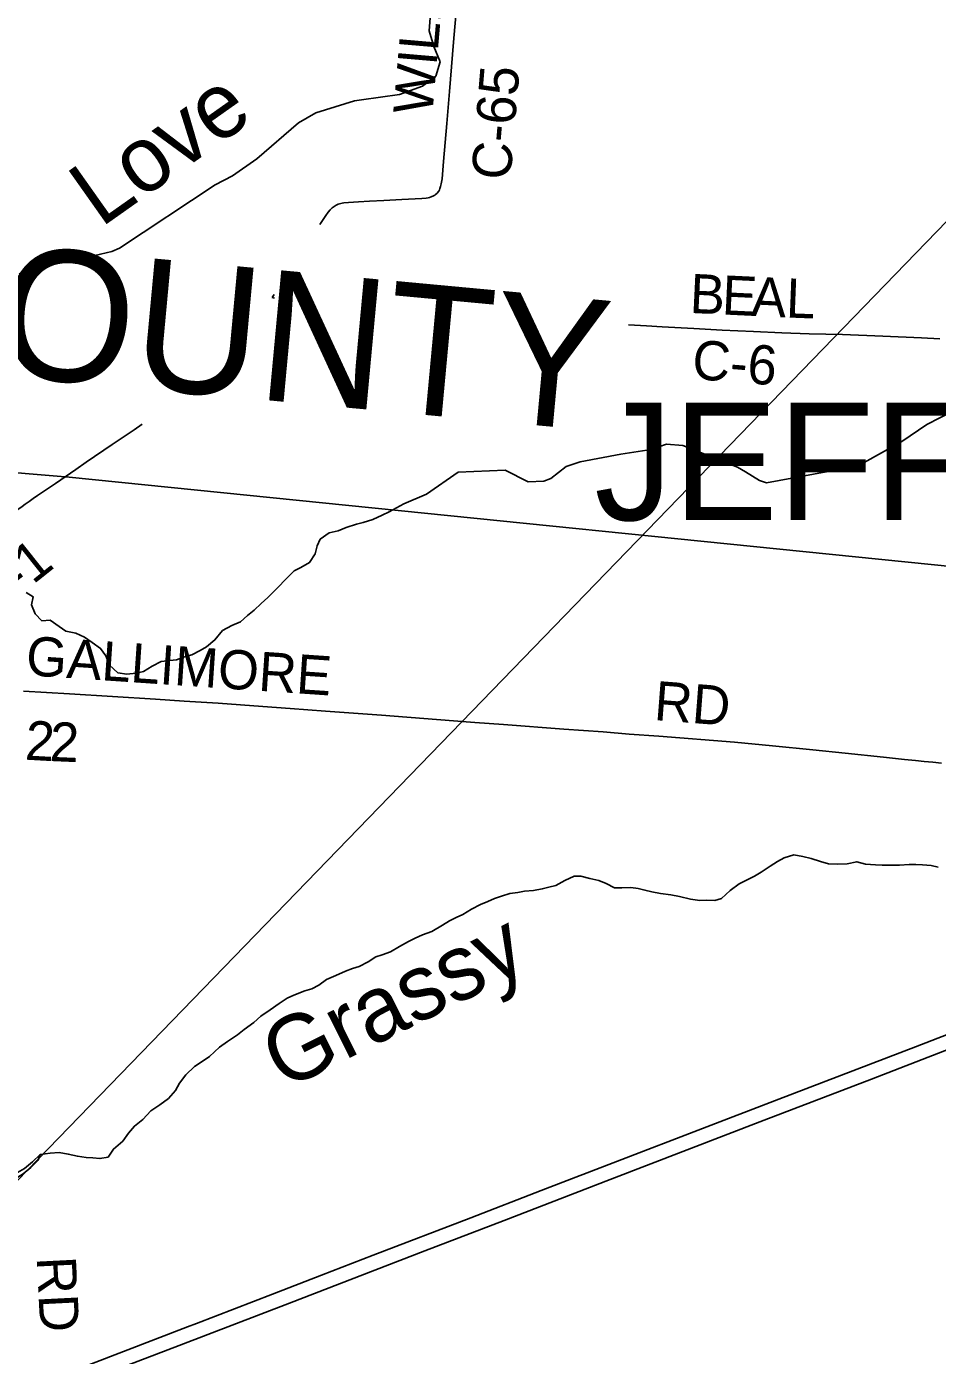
# Model space of a CAD drawing. Extents: x -49 to -8.2, y 9.4 to 23.5.
# Drawn here: x -45.546 to -44.886, y 14.718 to 15.681 of the extents above; entities that cross this region are included whole.
import ezdxf

# ---------------------------------------------------------------- set-up
doc = ezdxf.new("R2010")
doc.units = 0
for name, color, linetype in [('GM_X_Adjacent_County', 7, 'Continuous'), ('GM_X_Adjacent_County_Text', 7, 'Continuous'), ('GM_X_County_Road', 7, 'Continuous'), ('GM_X_County_Road_Text', 7, 'Continuous'), ('GM_X_Interstate_Route', 7, 'Continuous'), ('GM_X_Major_River', 7, 'Continuous'), ('GM_X_Minor_River', 7, 'Continuous'), ('GM_X_Minor_River_Text', 7, 'Continuous'), ('GM_X_Township', 7, 'Continuous'), ('GM_X_Township_Text', 7, 'Continuous'), ('SC_Scratch1', 7, 'Continuous')]:
    doc.layers.add(name, color=color, linetype=linetype)

msp = doc.modelspace()

# ---------------------------------------------------------------- linework, layer by layer
at = {"layer": 'GM_X_Adjacent_County'}
msp.add_lwpolyline([(-46.28954, 15.42735), (-46.27406, 15.42591), (-46.16919, 15.41553), (-45.78121, 15.37701), (-45.51504, 15.35475), (-44.76178, 15.2786), (-44.52941, 15.25783), (-44.16568, 15.22458), (-44.06357, 15.21525), (-43.87916, 15.1984), (-43.71722, 15.18325)], dxfattribs=at)
at = {"layer": 'GM_X_County_Road'}
for q in [(-45.36661, 15.48715), (-45.36629, 15.4846)]:
    msp.add_line((-45.36803, 15.48496), q, dxfattribs=at)
for points in [[(-45.33342, 15.53799), (-45.32918, 15.5445), (-45.32752, 15.54679), (-45.3261, 15.54849), (-45.32531, 15.54932), (-45.3245, 15.55004), (-45.32323, 15.551), (-45.32158, 15.55198), (-45.32011, 15.55264), (-45.31828, 15.5532), (-45.31727, 15.55341), (-45.31608, 15.55359), (-45.31264, 15.5539), (-45.30551, 15.55432), (-45.29744, 15.55479), (-45.28721, 15.55531), (-45.27418, 15.55605), (-45.25961, 15.55684), (-45.25654, 15.55712), (-45.25505, 15.55736), (-45.25413, 15.55758), (-45.2527, 15.55802), (-45.25107, 15.55876), (-45.25015, 15.55931), (-45.24958, 15.55976), (-45.24871, 15.56052), (-45.24738, 15.56213), (-45.24682, 15.56312), (-45.24644, 15.56398), (-45.24596, 15.56538), (-45.24548, 15.56745), (-45.24496, 15.5711), (-45.24392, 15.58349), (-45.24273, 15.59743), (-45.24149, 15.61104), (-45.23954, 15.63425), (-45.23656, 15.67017), (-45.23443, 15.69493)], [(-45.10988, 15.46533), (-45.09686, 15.4645), (-45.08539, 15.46374), (-45.06242, 15.46249), (-45.04195, 15.46141), (-45.01929, 15.46031), (-44.9988, 15.45951), (-44.97892, 15.45881), (-44.9547, 15.45823), (-44.92552, 15.45701), (-44.89759, 15.45571), (-44.88424, 15.45516)], [(-45.51027, 15.36047), (-45.50272, 15.36561), (-45.48399, 15.37841), (-45.46807, 15.38925), (-45.46216, 15.39327)], [(-45.61669, 15.2799), (-45.60698, 15.28761), (-45.60102, 15.29247), (-45.58869, 15.30241), (-45.58496, 15.30546), (-45.58154, 15.30821), (-45.57834, 15.31076), (-45.57441, 15.31393), (-45.56995, 15.3175), (-45.56691, 15.31992), (-45.56422, 15.32205), (-45.56124, 15.3244), (-45.5584, 15.32666), (-45.55571, 15.32878), (-45.55372, 15.33032), (-45.55154, 15.33198), (-45.54928, 15.33361), (-45.54702, 15.33525), (-45.54414, 15.33731), (-45.54135, 15.33928), (-45.53814, 15.3415), (-45.53382, 15.34442), (-45.52501, 15.35028), (-45.51027, 15.36047)], [(-45.54821, 15.19974), (-45.51486, 15.19773), (-45.45253, 15.19394), (-45.43176, 15.19257), (-45.40728, 15.19096), (-45.37474, 15.18864), (-45.35503, 15.18724), (-45.3295, 15.18535), (-45.28893, 15.18224), (-45.24898, 15.17916), (-45.2211, 15.17708), (-45.20034, 15.17553), (-45.15667, 15.17215), (-45.12816, 15.17015), (-45.10927, 15.16867), (-45.0879, 15.16711), (-45.03308, 15.1628), (-45.00555, 15.16013), (-44.97619, 15.15716), (-44.95271, 15.15473), (-44.92491, 15.15179), (-44.9097, 15.15021), (-44.90181, 15.14943), (-44.89564, 15.14881), (-44.88937, 15.14821), (-44.88311, 15.14762)]]:
    msp.add_lwpolyline(points, dxfattribs=at)
at = {"layer": 'GM_X_Interstate_Route'}
for points in [[(-45.54529, 14.69445), (-45.42929, 14.73906), (-45.42292, 14.74154), (-45.36783, 14.76275), (-45.33222, 14.77662), (-45.29479, 14.79092), (-45.224, 14.81804), (-45.17301, 14.83779), (-45.00078, 14.90408), (-44.90189, 14.9421), (-44.79088, 14.98491)], [(-45.61986, 14.65448), (-45.55116, 14.6809), (-45.54474, 14.68347), (-45.52766, 14.69016), (-45.43541, 14.72554), (-45.35538, 14.75633), (-45.25741, 14.79413), (-45.2, 14.81622), (-45.12314, 14.84572), (-45.01153, 14.88876), (-44.93383, 14.91866), (-44.88076, 14.93908), (-44.81123, 14.9659)]]:
    msp.add_lwpolyline(points, dxfattribs=at)
at = {"layer": 'GM_X_Major_River'}
msp.add_lwpolyline([(-45.58516, 14.83709), (-45.57728, 14.84116), (-45.57065, 14.84058), (-45.56573, 14.83925), (-45.55928, 14.84189), (-45.55232, 14.84749), (-45.5484, 14.84991), (-45.54297, 14.85443), (-45.53754, 14.85987), (-45.53612, 14.86407), (-45.54176, 14.85866), (-45.54749, 14.85383), (-45.55434, 14.84985), (-45.55909, 14.84606), (-45.56553, 14.84247), (-45.57178, 14.84343), (-45.57652, 14.844), (-45.58164, 14.84306), (-45.58674, 14.83839)], dxfattribs=at)
at = {"layer": 'GM_X_Minor_River'}
for points in [[(-45.55146, 15.50199), (-45.54036, 15.51059), (-45.52919, 15.50892), (-45.5179, 15.51675), (-45.50717, 15.51034), (-45.50223, 15.51123), (-45.49649, 15.51552), (-45.48412, 15.5184), (-45.47879, 15.5208), (-45.4094, 15.56662), (-45.3968, 15.5733), (-45.3792, 15.5856), (-45.34893, 15.61161), (-45.33651, 15.61885), (-45.30834, 15.62761), (-45.30321, 15.6283), (-45.27586, 15.63212), (-45.25909, 15.63817), (-45.24934, 15.64545), (-45.24637, 15.65586), (-45.25098, 15.66693), (-45.25426, 15.67837), (-45.2529, 15.69697)], [(-45.28064, 15.33119), (-45.27274, 15.33562), (-45.25616, 15.34262), (-45.23321, 15.35846), (-45.19925, 15.35992), (-45.18247, 15.35135), (-45.17127, 15.35196), (-45.16613, 15.35398), (-45.15503, 15.36258), (-45.14474, 15.36605), (-45.11528, 15.37156), (-45.09343, 15.37488), (-45.08219, 15.37872), (-45.07045, 15.37781), (-45.03081, 15.3621), (-45.02497, 15.3588), (-45.01499, 15.3524), (-45.0097, 15.35082), (-44.96655, 15.35861), (-44.93897, 15.36547), (-44.91167, 15.38069), (-44.89351, 15.39299), (-44.85591, 15.41226)], [(-45.54636, 15.27133), (-45.54129, 15.26821), (-45.54234, 15.26234), (-45.5398, 15.25584), (-45.53495, 15.25083), (-45.52887, 15.25111), (-45.5225, 15.24664), (-45.51762, 15.24314), (-45.51043, 15.24189), (-45.50403, 15.23894), (-45.49841, 15.23505), (-45.49241, 15.23077), (-45.48852, 15.22539), (-45.48598, 15.21852), (-45.47981, 15.21291), (-45.47338, 15.21205), (-45.46653, 15.21289), (-45.46139, 15.21394), (-45.45506, 15.21783), (-45.44855, 15.22134), (-45.44209, 15.22199), (-45.43733, 15.22248), (-45.43237, 15.22449), (-45.42627, 15.22611), (-45.42033, 15.22924), (-45.41554, 15.23182), (-45.40957, 15.23685), (-45.40415, 15.2436), (-45.39725, 15.24729), (-45.39094, 15.25004), (-45.38593, 15.25452), (-45.38112, 15.25843), (-45.3761, 15.26329), (-45.3711, 15.26758), (-45.36434, 15.2745), (-45.35777, 15.28142), (-45.35217, 15.28684), (-45.3472, 15.28942), (-45.34087, 15.29292), (-45.33678, 15.29932), (-45.33554, 15.30499), (-45.33318, 15.30989), (-45.32665, 15.31454), (-45.32017, 15.31595), (-45.31444, 15.31833), (-45.30681, 15.32087), (-45.30205, 15.32193), (-45.29499, 15.3241), (-45.28829, 15.32741), (-45.28332, 15.32961), (-45.28064, 15.33119)], [(-45.53612, 14.86407), (-45.52886, 14.86485), (-45.5224, 14.86532), (-45.51578, 14.86426), (-45.50917, 14.86264), (-45.50273, 14.86178), (-45.49799, 14.86151), (-45.49288, 14.86105), (-45.48698, 14.86209), (-45.48308, 14.86792), (-45.47634, 14.87351), (-45.47226, 14.87952), (-45.46781, 14.88457), (-45.46165, 14.88922), (-45.45585, 14.89558), (-45.44952, 14.89985), (-45.44318, 14.90449), (-45.43814, 14.9103), (-45.4352, 14.91576), (-45.43055, 14.92176), (-45.42437, 14.92774), (-45.41957, 14.93089), (-45.41343, 14.93497), (-45.40629, 14.94169), (-45.40034, 14.94596), (-45.39324, 14.9506), (-45.38824, 14.9545), (-45.38132, 14.95952), (-45.37631, 14.96419), (-45.36959, 14.96883), (-45.36305, 14.97347), (-45.35711, 14.97717), (-45.35233, 14.97937), (-45.3443, 14.98247), (-45.33934, 14.9841), (-45.33418, 14.98668), (-45.3286, 14.99077), (-45.32191, 14.9937), (-45.31484, 14.99681), (-45.30987, 14.99882), (-45.3051, 15.00026), (-45.29859, 15.00358), (-45.29303, 15.0071), (-45.28826, 15.00854), (-45.28234, 15.01091), (-45.27582, 15.0148), (-45.26931, 15.0183), (-45.26433, 15.02069), (-45.25898, 15.02307), (-45.2523, 15.02562), (-45.24463, 15.03006), (-45.23945, 15.0332), (-45.23466, 15.03579), (-45.22988, 15.03799), (-45.22355, 15.04187), (-45.21705, 15.04519), (-45.21169, 15.04738), (-45.20692, 15.04939), (-45.20176, 15.05121), (-45.19585, 15.05302), (-45.18995, 15.05387), (-45.18519, 15.05474), (-45.17873, 15.0554), (-45.17226, 15.05644), (-45.1675, 15.05769), (-45.16254, 15.05894), (-45.15584, 15.06263), (-45.14914, 15.06556), (-45.1444, 15.06567), (-45.13779, 15.06405), (-45.13136, 15.06243), (-45.12608, 15.06044), (-45.12007, 15.05712), (-45.11457, 15.05722), (-45.10811, 15.0575), (-45.10281, 15.05665), (-45.09789, 15.05562), (-45.09298, 15.05441), (-45.08655, 15.05316), (-45.07917, 15.0521), (-45.07293, 15.05086), (-45.0648, 15.04902), (-45.05818, 15.04796), (-45.05324, 15.04826), (-45.04736, 15.04798), (-45.04241, 15.04942), (-45.03604, 15.05521), (-45.02951, 15.06004), (-45.02338, 15.06336), (-45.01841, 15.06575), (-45.01361, 15.06852), (-45.00709, 15.07297), (-45.00172, 15.07631), (-44.99693, 15.07889), (-44.99006, 15.08106), (-44.98344, 15.07981), (-44.97739, 15.07839), (-44.9706, 15.07638), (-44.96494, 15.07458), (-44.95811, 15.07428), (-44.95146, 15.07455)], [(-44.95146, 15.07455), (-44.94442, 15.07615), (-44.938, 15.07434), (-44.93079, 15.07384), (-44.92605, 15.07358), (-44.91903, 15.07365), (-44.91334, 15.07375), (-44.9065, 15.07402), (-44.90157, 15.07413), (-44.89683, 15.07387), (-44.89039, 15.07339), (-44.88547, 15.07217)]]:
    msp.add_lwpolyline(points, dxfattribs=at)
at = {"layer": 'GM_X_Township'}
for points in [[(-43.71722, 15.18325), (-43.87916, 15.1984), (-44.06357, 15.21525), (-44.16568, 15.22458), (-44.52941, 15.25783), (-44.76178, 15.2786), (-45.51504, 15.35475), (-45.78121, 15.37701), (-46.16919, 15.41553), (-46.12789, 16.02951), (-46.09848, 16.46651), (-46.04007, 16.96971), (-46.00808, 17.24521), (-45.75383, 17.22725), (-45.26756, 17.19288), (-44.90793, 17.16748), (-44.90785, 17.16872), (-44.88623, 17.44008), (-44.88572, 17.44739), (-44.35121, 17.40327), (-44.11998, 17.3857), (-43.53715, 17.34141)], [(-44.82058, 14.20392), (-44.15889, 15.08792), (-44.06357, 15.21525), (-44.16568, 15.22458), (-44.52941, 15.25783), (-44.76178, 15.2786), (-45.51504, 15.35475), (-45.78121, 15.37701), (-46.16919, 15.41553), (-46.27406, 15.42591), (-46.28954, 15.42735)]]:
    msp.add_lwpolyline(points, dxfattribs=at)
at = {"layer": 'SC_Scratch1'}
msp.add_line((-48.2943, 12.0149), (-38.23712, 22.3973), dxfattribs=at)

# ---------------------------------------------------------------- texts
at = {"layer": 'GM_X_Adjacent_County_Text'}
msp.add_text('GREENE COUNTY', height=0.094697, rotation=354.68716, dxfattribs=at).set_placement((-46.22828, 15.49024))
at = {"layer": 'GM_X_County_Road_Text'}
for s, height, rotation, p in [('WILLIAM', 0.028409, 85.06198, (-45.25202, 15.61691)), ('C-65', 0.028409, 85.26301, (-45.19546, 15.56956)), ('B', 0.02841, 357.2865, (-45.06582, 15.47388)), ('E', 0.02841, 357.28743, (-45.04252, 15.47278)), ('A', 0.02841, 357.2997, (-45.02129, 15.47177)), ('L', 0.02841, 357.81298, (-44.99604, 15.47058)), ('C-6', 0.028409, 355.42811, (-45.06442, 15.42616)), ('C-1', 0.028409, 38.5134, (-45.57277, 15.25173)), ('GALLIMORE', 0.028409, 356.16307, (-45.54707, 15.21139)), ('RD', 0.028409, 355.56157, (-45.09184, 15.17886)), ('2', 0.02841, 356.78638, (-45.54759, 15.15014)), ('2', 0.02841, 357.54812, (-45.5297, 15.14914)), ('RD', 0.028409, 272.90546, (-45.53875, 14.78941))]:
    msp.add_text(s, height=height, rotation=rotation, dxfattribs=at).set_placement(p)
at = {"layer": 'GM_X_Minor_River_Text'}
for s, height, rotation, p in [('Love', 0.047353, 35.24474, (-45.49229, 15.53521)), ('Grassy', 0.047348, 26.57653, (-45.35973, 14.90998))]:
    msp.add_text(s, height=height, rotation=rotation, dxfattribs=at).set_placement(p)
at = {"layer": 'GM_X_Township_Text'}
msp.add_text('JEFFERSON', height=0.085227, rotation=0.00001, dxfattribs=at).set_placement((-45.13458, 15.32368))

doc.saveas('drawing.dxf')
